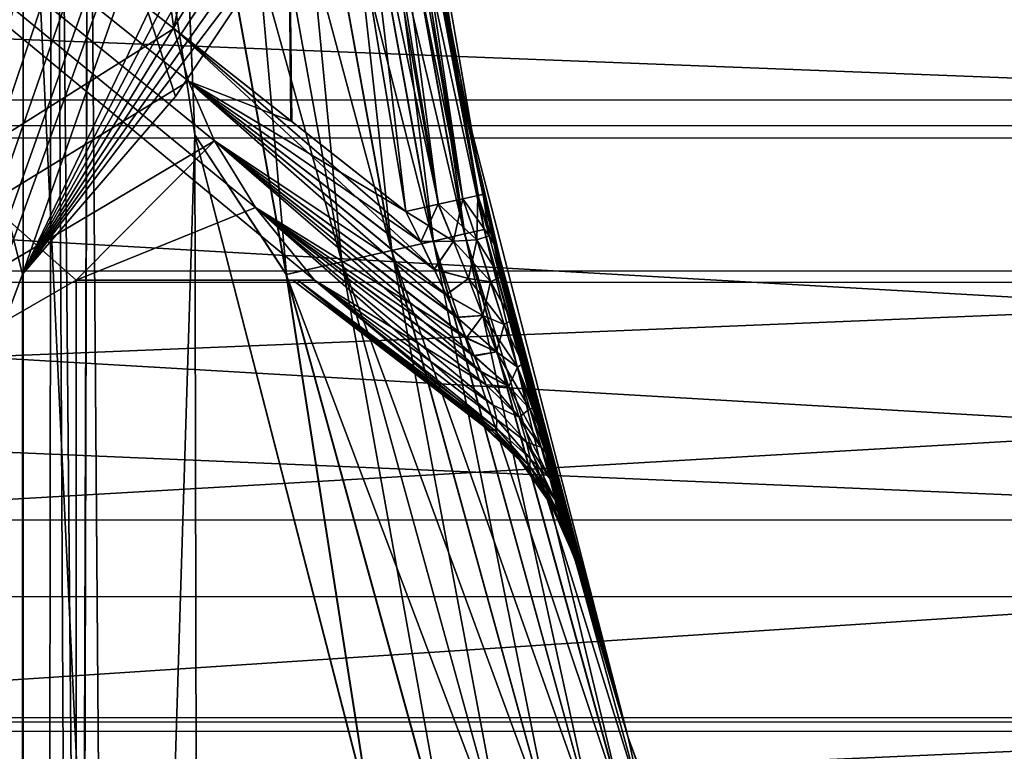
# Model space of a CAD drawing. Header units: metres. Extents: x -206 to 75, y -104 to 104.
# Tile 346 of 656: x -69.61 to -65.96, y 6.73 to 9.45. Entities that reach past the tile are written whole.
import ezdxf

# ---------------------------------------------------------------- set-up
doc = ezdxf.new("R2010")
doc.units = ezdxf.units.M
doc.layers.add('solid_01_1-CONSUMER_THERM_B_125288', color=7, linetype='CONTINUOUS')

msp = doc.modelspace()

# ---------------------------------------------------------------- linework, layer by layer
at = {"layer": 'solid_01_1-CONSUMER_THERM_B_125288'}
for points in [[(-93.358711, -67.339516), (-65.514557, 74.985474), (-65.493088, -75.014526)], [(-93.358711, -67.339516), (-93.257065, -66.795311), (-65.514557, 74.985474)], [(-93.276108, 66.204689), (-65.514557, 74.985474), (-93.257141, -66.241692)], [(-93.257065, -66.795311), (-93.257141, -66.241692), (-65.514557, 74.985474)], [(-71.214859, 44.659821, 1.5), (-65.493088, -75.014526, 1.5), (-65.514557, 74.985474, 1.5)], [(-70.040474, 60.944435, 75.400002), (-70.031715, -60.983482, 75.400002), (-69.593025, -60.512157, 75.400002)], [(-69.601723, 60.473175, 75.400002), (-70.040474, 60.944435, 75.400002), (-69.593025, -60.512157, 75.400002)], [(-69.48819, 14.230494, 75.400002), (-69.601723, 60.473175, 75.400002), (-69.593025, -60.512157, 75.400002)], [(-71.202034, -44.689686, 1.5), (-65.493088, -75.014526, 1.5), (-71.214859, 44.659821, 1.5)], [(-69.500679, 22.046623, 63.5), (-69.48819, 14.230536, 63.5), (-83.899834, -3.02052, 63.5)], [(-69.619766, 21.857037, 63.5), (-69.500679, 22.046623, 63.5), (-83.899834, -3.02052, 63.5)], [(-82.401482, 19.979588, 72.400002), (-68.734924, 8.751263, 72.400002), (-68.516037, 8.480585, 72.400002)], [(-69.400658, 8.480521, 72.400002), (-82.401482, 19.979588, 72.400002), (-68.516037, 8.480585, 72.400002)], [(-82.401482, 19.979588, 72.400002), (-68.886955, 8.998631, 72.400002), (-68.734924, 8.751263, 72.400002)], [(-82.401482, 19.979588, 72.400002), (-68.984512, 9.219924, 72.400002), (-68.886955, 8.998631, 72.400002)], [(-82.401482, 19.979588, 72.400002), (-69.038124, 9.415614, 72.400002), (-68.984512, 9.219924, 72.400002)], [(-82.401482, 19.979588, 72.400002), (-69.375343, 11.812578, 72.400002), (-69.038124, 9.415614, 72.400002)], [(-69.400124, 0.980522, 72.400002), (-82.400124, 0.979588, 72.400002), (-82.401482, 19.979588, 72.400002)], [(-69.400658, 8.480521, 72.400002), (-69.400124, 0.980522, 72.400002), (-82.401482, 19.979588, 72.400002)], [(-68.735718, 19.709875, 66.5), (-82.401482, 19.979588, 66.5), (-82.400124, 0.979588, 66.5)], [(-68.887703, 19.462477, 66.5), (-68.735718, 19.709875, 66.5), (-82.400124, 0.979588, 66.5)], [(-68.985214, 19.241169, 66.5), (-68.887703, 19.462477, 66.5), (-82.400124, 0.979588, 66.5)], [(-69.600121, 0.980507, 66.800003), (-72.400124, 0.980306, 66.800003), (-72.401451, 19.480307, 66.800003)], [(-69.600662, 8.50287, 66.800003), (-69.600121, 0.980507, 66.800003), (-72.401451, 19.480307, 66.800003)], [(-69.032448, 9.162981, 66.800003), (-69.600662, 8.50287, 66.800003), (-72.401451, 19.480307, 66.800003)], [(-69.032448, 9.162981, 66.800003), (-72.401451, 19.480307, 66.800003), (-68.515579, 9.936837, 66.800003)], [(-68.985214, 19.241169, 66.5), (-82.400124, 0.979588, 66.5), (-69.038811, 19.045485, 66.5)], [(-69.038811, 19.045485, 66.5), (-82.400124, 0.979588, 66.5), (-69.375687, 16.648466, 66.5)], [(-67.494095, 16.073551, 72.099998), (-70.31562, 18.894669, 72.099998), (-72.400124, 0.980306, 72.099998)], [(-69.375687, 16.648466, 66.5), (-82.400124, 0.979588, 66.5), (-69.48819, 14.230507, 66.5)], [(-67.369682, 15.921957, 72.099998), (-67.494095, 16.073551, 72.099998), (-72.400124, 0.980306, 72.099998)], [(-67.277313, 15.749141, 72.099998), (-67.369682, 15.921957, 72.099998), (-72.400124, 0.980306, 72.099998)], [(-67.220406, 15.561629, 72.099998), (-67.277313, 15.749141, 72.099998), (-72.400124, 0.980306, 72.099998)], [(-67.201157, 15.366466, 72.099998), (-67.220406, 15.561629, 72.099998), (-72.400124, 0.980306, 72.099998)], [(-67.201157, 15.366466, 72.099998), (-72.400124, 0.980306, 72.099998), (-69.600662, 8.50287, 72.099998)], [(-67.201157, 15.366466, 72.099998), (-69.600662, 8.50287, 72.099998), (-67.201019, 13.503042, 72.099998)], [(-69.48819, 14.230536, 63.5), (-69.399834, -3.019479, 63.5), (-83.899834, -3.02052, 63.5)], [(-69.48819, 14.230507, 66.5), (-82.400124, 0.979588, 66.5), (-69.375343, 11.812573, 66.5)], [(-69.48819, 14.230494, 75.400002), (-69.593025, -60.512157, 75.400002), (-68.822533, -59.482143, 75.400002)], [(-69.48819, 14.230536, 63.5), (-69.355873, 11.612669, 63.5), (-69.399834, -3.019479, 63.5)], [(-69.355873, 11.612631, 75.400002), (-69.48819, 14.230494, 75.400002), (-68.822533, -59.482143, 75.400002)], [(-67.201019, 13.503042, 72.099998), (-69.600662, 8.50287, 72.099998), (-67.390373, 12.734844, 72.099998)], [(-67.390373, 12.734844, 72.099998), (-69.600662, 8.50287, 72.099998), (-67.593361, 12.04576, 72.099998)], [(-67.593361, 12.04576, 72.099998), (-69.600662, 8.50287, 72.099998), (-67.808746, 11.429173, 72.099998)], [(-69.375343, 11.812573, 66.5), (-82.400124, 0.979588, 66.5), (-69.038116, 9.415613, 66.5)], [(-68.62645, 11.439774, 73.107109), (-69.038124, 9.415614, 72.400002), (-69.375343, 11.812578, 72.400002)], [(-69.375343, 11.812573, 66.5), (-69.038116, 9.415613, 66.5), (-68.629524, 11.466808, 65.792976)], [(-68.360977, 11.71353, 74.400002), (-67.980988, 9.222072, 74.400002), (-68.338303, 11.498848, 73.814217)], [(-68.286858, 10.875611, 74.621429), (-67.980988, 9.222072, 74.400002), (-68.360977, 11.71353, 74.400002)], [(-68.151405, 10.142626, 65.085869), (-67.980988, 9.222072, 64.5), (-68.360977, 11.71353, 64.5)], [(-68.287025, 10.875589, 64.277847), (-68.360977, 11.71353, 64.5), (-67.980988, 9.222072, 64.5)], [(-69.355873, 11.612669, 63.5), (-69.399681, -5.119794, 63.5), (-69.399834, -3.019479, 63.5)], [(-69.355873, 11.612669, 63.5), (-68.96064, 9.021419, 63.5), (-69.399681, -5.119794, 63.5)], [(-69.03344, 10.774554, 63.524906), (-68.96064, 9.021419, 63.5), (-69.355873, 11.612669, 63.5)], [(-68.96064, 9.021384, 75.400002), (-69.355873, 11.612631, 75.400002), (-68.822533, -59.482143, 75.400002)], [(-69.032715, 10.774652, 75.374931), (-69.355873, 11.612631, 75.400002), (-68.96064, 9.021384, 75.400002)], [(-68.505821, 11.480427, 73.258644), (-68.055313, 8.763224, 73.258644), (-68.62645, 11.439774, 73.107109)], [(-68.413895, 11.490544, 73.431709), (-67.965034, 8.78332, 73.431709), (-68.505821, 11.480427, 73.258644)], [(-68.505821, 11.480427, 73.258644), (-67.965034, 8.78332, 73.431709), (-68.055313, 8.763224, 73.258644)], [(-68.413895, 11.490544, 73.431709), (-68.35733, 11.496784, 73.619507), (-67.909485, 8.795687, 73.619507)], [(-68.413895, 11.490544, 73.431709), (-67.909485, 8.795687, 73.619507), (-67.965034, 8.78332, 73.431709)], [(-68.35733, 11.496784, 73.619507), (-67.890808, 8.799845, 73.814217), (-67.909485, 8.795687, 73.619507)], [(-68.35733, 11.496784, 73.619507), (-68.151505, 10.14322, 73.814217), (-67.890808, 8.799845, 73.814217)], [(-67.980988, 9.222072, 74.400002), (-68.151505, 10.14322, 73.814217), (-68.338303, 11.498848, 73.814217)], [(-69.038116, 9.415613, 66.5), (-68.600243, 9.070256, 66.137138), (-68.629524, 11.466808, 65.792976)], [(-68.439651, 10.933281, 65.641441), (-68.629524, 11.466808, 65.792976), (-68.176804, 8.736272, 65.792976)], [(-68.600243, 9.070256, 66.137138), (-68.176804, 8.736272, 65.792976), (-68.629524, 11.466808, 65.792976)], [(-67.808746, 11.429173, 72.099998), (-69.600662, 8.50287, 72.099998), (-68.035133, 10.877194, 72.099998)], [(-68.62645, 11.439774, 73.107109), (-68.603691, 9.072961, 72.760033), (-69.038124, 9.415614, 72.400002)], [(-68.62645, 11.439774, 73.107109), (-68.176704, 8.736216, 73.107109), (-68.603691, 9.072961, 72.760033)], [(-68.055313, 8.763224, 73.258644), (-68.176704, 8.736216, 73.107109), (-68.62645, 11.439774, 73.107109)], [(-84.500587, 11.137363, 41.110737), (-46.500584, 11.139189, 41.110737), (-46.500484, 9.055884, 42.33226)], [(-84.500587, 11.137363, 41.110737), (-46.500484, 9.055884, 42.33226), (-84.500488, 9.054059, 42.33226)], [(-84.500458, 8.514395, 47.898346), (-46.500584, 11.095364, 46.791279), (-84.50058, 11.093538, 46.791279)], [(-84.50058, 11.081763, 41.027622), (-84.500481, 9.008845, 42.243069), (-46.500584, 11.083572, 41.02763)], [(-84.500481, 9.008845, 42.243069), (-46.500484, 9.010661, 42.243073), (-46.500584, 11.083572, 41.02763)], [(-84.500458, 8.514395, 47.898346), (-46.500458, 8.51622, 47.898346), (-46.500584, 11.095364, 46.791279)], [(-68.348, 10.945399, 65.468468), (-68.439651, 10.933281, 65.641441), (-68.05674, 8.762901, 65.643494)], [(-68.439651, 10.933281, 65.641441), (-68.176804, 8.736272, 65.792976), (-68.05674, 8.762901, 65.643494)], [(-68.348, 10.945399, 65.468468), (-67.965118, 8.783298, 65.468376), (-68.291489, 10.952871, 65.280289)], [(-68.348, 10.945399, 65.468468), (-68.05674, 8.762901, 65.643494), (-67.965118, 8.783298, 65.468376)], [(-68.291489, 10.952871, 65.280289), (-67.909569, 8.795664, 65.280579), (-68.151405, 10.142626, 65.085869)], [(-68.291489, 10.952871, 65.280289), (-67.965118, 8.783298, 65.468376), (-67.909569, 8.795664, 65.280579)], [(-68.035133, 10.877194, 72.099998), (-69.600662, 8.50287, 72.099998), (-68.271255, 10.382053, 72.099998)], [(-68.478508, 10.84967, 63.876453), (-68.360336, 10.865666, 64.066254), (-67.959091, 8.652431, 64.066139)], [(-68.478043, 10.849732, 75.022964), (-68.074852, 8.626036, 75.022964), (-68.360016, 10.865709, 74.833076)], [(-68.360336, 10.865666, 64.066254), (-68.287025, 10.875589, 64.277847), (-67.88694, 8.668884, 64.277725)], [(-67.959091, 8.652431, 64.066139), (-68.360336, 10.865666, 64.066254), (-67.88694, 8.668884, 64.277725)], [(-68.360016, 10.865709, 74.833076), (-67.958725, 8.652515, 74.833076), (-68.286858, 10.875611, 74.621429)], [(-68.074852, 8.626036, 75.022964), (-67.958725, 8.652515, 74.833076), (-68.360016, 10.865709, 74.833076)], [(-67.88694, 8.668884, 64.277725), (-68.287025, 10.875589, 64.277847), (-67.980988, 9.222072, 64.5)], [(-68.286858, 10.875611, 74.621429), (-67.886757, 8.668927, 74.621429), (-67.980988, 9.222072, 74.400002)], [(-67.958725, 8.652515, 74.833076), (-67.886757, 8.668927, 74.621429), (-68.286858, 10.875611, 74.621429)], [(-68.82373, 10.80294, 63.598804), (-68.635605, 10.828405, 63.717983), (-68.229965, 8.590667, 63.717903)], [(-68.823059, 10.803031, 75.300873), (-68.414307, 8.548633, 75.300873), (-68.635025, 10.828484, 75.181549)], [(-68.635605, 10.828405, 63.717983), (-68.478508, 10.84967, 63.876453), (-68.075386, 8.625916, 63.876354)], [(-68.229965, 8.590667, 63.717903), (-68.635605, 10.828405, 63.717983), (-68.075386, 8.625916, 63.876354)], [(-68.635025, 10.828484, 75.181549), (-68.229301, 8.590818, 75.181549), (-68.478043, 10.849732, 75.022964)], [(-68.414307, 8.548633, 75.300873), (-68.229301, 8.590818, 75.181549), (-68.635025, 10.828484, 75.181549)], [(-68.075386, 8.625916, 63.876354), (-68.478508, 10.84967, 63.876453), (-67.959091, 8.652431, 64.066139)], [(-68.229301, 8.590818, 75.181549), (-68.074852, 8.626036, 75.022964), (-68.478043, 10.849732, 75.022964)], [(-68.41507, 8.548458, 63.598751), (-69.03344, 10.774554, 63.524906), (-68.82373, 10.80294, 63.598804)], [(-68.823059, 10.803031, 75.300873), (-69.032715, 10.774652, 75.374931), (-68.620575, 8.501598, 75.374931)], [(-68.41507, 8.548458, 63.598751), (-68.82373, 10.80294, 63.598804), (-68.229965, 8.590667, 63.717903)], [(-68.823059, 10.803031, 75.300873), (-68.620575, 8.501598, 75.374931), (-68.414307, 8.548633, 75.300873)], [(-69.03344, 10.774554, 63.524906), (-68.621407, 8.50141, 63.524879), (-68.96064, 9.021419, 63.5)], [(-68.41507, 8.548458, 63.598751), (-68.621407, 8.50141, 63.524879), (-69.03344, 10.774554, 63.524906)], [(-68.620575, 8.501598, 75.374931), (-69.032715, 10.774652, 75.374931), (-68.96064, 9.021384, 75.400002)], [(-84.500557, 10.567512, 13.856342), (-46.500488, 9.152098, 12.615666), (-46.500557, 10.569411, 13.856415)], [(-84.500557, 10.567512, 13.856342), (-84.500488, 9.150221, 12.615627), (-46.500488, 9.152098, 12.615666)], [(-68.271255, 10.382053, 72.099998), (-69.600662, 8.50287, 72.099998), (-68.515579, 9.936836, 72.099998)], [(-67.980988, 9.222072, 74.400002), (-67.890808, 8.799845, 73.814217), (-68.151505, 10.14322, 73.814217)], [(-68.151405, 10.142626, 65.085869), (-67.890602, 8.798923, 65.085869), (-67.980988, 9.222072, 64.5)], [(-67.909569, 8.795664, 65.280579), (-67.890602, 8.798923, 65.085869), (-68.151405, 10.142626, 65.085869)], [(-84.500526, 9.956833, 35.717094), (-46.50053, 9.958682, 35.717075), (-46.500458, 8.474464, 36.876675)], [(-84.500458, 8.472613, 36.87669), (-84.500526, 9.956833, 35.717094), (-46.500458, 8.474464, 36.876675)], [(-68.515579, 9.936836, 72.099998), (-69.600662, 8.50287, 72.099998), (-69.032448, 9.162982, 72.099998)], [(-68.515579, 9.936837, 66.800003), (-68.515579, 9.936836, 72.099998), (-69.032448, 9.162982, 72.099998)], [(-69.032448, 9.162981, 66.800003), (-68.515579, 9.936837, 66.800003), (-69.032448, 9.162982, 72.099998)], [(-84.500504, 9.481883, 7.00521), (-46.500507, 9.483744, 7.005229), (-46.500401, 7.305685, 5.989573)], [(-84.500404, 7.303824, 5.989559), (-84.500504, 9.481883, 7.00521), (-46.500401, 7.305685, 5.989573)], [(-68.984497, 9.219931, 66.5), (-69.038116, 9.415613, 66.5), (-82.400124, 0.979588, 66.5)], [(-68.072243, 8.521466, 73.14946), (-68.984512, 9.219924, 72.400002), (-69.038124, 9.415614, 72.400002)], [(-68.176704, 8.736216, 73.107109), (-69.038124, 9.415614, 72.400002), (-68.603691, 9.072961, 72.760033)], [(-68.121979, 8.624099, 73.132759), (-69.038124, 9.415614, 72.400002), (-68.176704, 8.736216, 73.107109)], [(-68.121979, 8.624099, 73.132759), (-68.072243, 8.521466, 73.14946), (-69.038124, 9.415614, 72.400002)], [(-68.984497, 9.219931, 66.5), (-68.600243, 9.070256, 66.137138), (-69.038116, 9.415613, 66.5)], [(-68.984497, 9.219931, 66.5), (-82.400124, 0.979588, 66.5), (-68.886948, 8.998623, 66.5)], [(-67.988174, 8.343493, 73.157639), (-68.886955, 8.998631, 72.400002), (-68.984512, 9.219924, 72.400002)], [(-68.027672, 8.427998, 73.157547), (-67.988174, 8.343493, 73.157639), (-68.984512, 9.219924, 72.400002)], [(-68.072243, 8.521466, 73.14946), (-68.027672, 8.427998, 73.157547), (-68.984512, 9.219924, 72.400002)], [(-68.984497, 9.219931, 66.5), (-68.121674, 8.623315, 65.767151), (-68.176804, 8.736272, 65.792976)], [(-68.984497, 9.219931, 66.5), (-68.176804, 8.736272, 65.792976), (-68.600243, 9.070256, 66.137138)], [(-68.984497, 9.219931, 66.5), (-68.026886, 8.426394, 65.74234), (-68.071655, 8.520199, 65.750389)], [(-68.984497, 9.219931, 66.5), (-68.886948, 8.998623, 66.5), (-68.026886, 8.426394, 65.74234)], [(-68.984497, 9.219931, 66.5), (-68.071655, 8.520199, 65.750389), (-68.121674, 8.623315, 65.767151)], [(-67.980988, 9.222072, 74.400002), (-67.352074, 6.781531, 74.400002), (-67.890808, 8.799845, 73.814217)], [(-67.886757, 8.668927, 74.621429), (-67.352074, 6.781531, 74.400002), (-67.980988, 9.222072, 74.400002)], [(-67.681786, 7.933962, 65.30793), (-67.352074, 6.781531, 64.5), (-67.980988, 9.222072, 64.5)], [(-67.88694, 8.668884, 64.277725), (-67.980988, 9.222072, 64.5), (-67.352074, 6.781531, 64.5)], [(-67.700294, 8.005503, 65.26561), (-67.681786, 7.933962, 65.30793), (-67.980988, 9.222072, 64.5)], [(-67.709213, 8.040262, 65.247292), (-67.700294, 8.005503, 65.26561), (-67.980988, 9.222072, 64.5)], [(-67.739471, 8.159846, 65.194313), (-67.709213, 8.040262, 65.247292), (-67.980988, 9.222072, 64.5)], [(-67.772804, 8.294567, 65.149963), (-67.739471, 8.159846, 65.194313), (-67.980988, 9.222072, 64.5)], [(-67.809326, 8.445986, 65.115715), (-67.772804, 8.294567, 65.149963), (-67.980988, 9.222072, 64.5)], [(-67.848778, 8.614367, 65.093651), (-67.809326, 8.445986, 65.115715), (-67.980988, 9.222072, 64.5)], [(-67.890602, 8.798923, 65.085869), (-67.848778, 8.614367, 65.093651), (-67.980988, 9.222072, 64.5)], [(-84.500488, 9.150221, 12.615627), (-84.500412, 7.588677, 11.562354), (-46.500488, 9.152098, 12.615666)], [(-84.500412, 7.588677, 11.562354), (-46.500416, 7.590542, 11.562378), (-46.500488, 9.152098, 12.615666)], [(-69.032448, 9.162981, 66.800003), (-69.032448, 9.162982, 72.099998), (-69.600662, 8.50287, 72.099998)], [(-69.032448, 9.162981, 66.800003), (-69.600662, 8.50287, 72.099998), (-69.600662, 8.50287, 66.800003)], [(-84.500488, 9.054059, 42.33226), (-46.500484, 9.055884, 42.33226), (-46.500378, 6.840321, 43.293854)], [(-84.500488, 9.054059, 42.33226), (-46.500378, 6.840321, 43.293854), (-84.500381, 6.838496, 43.293854)], [(-84.500481, 9.008845, 42.243069), (-84.500374, 6.804294, 43.199883), (-46.500484, 9.010661, 42.243073)], [(-46.500484, 9.010661, 42.243073), (-84.500374, 6.804294, 43.199883), (-46.500378, 6.806119, 43.199883)], [(-68.886948, 8.998623, 66.5), (-82.400124, 0.979588, 66.5), (-69.400658, 8.480521, 66.5)], [(-68.886948, 8.998623, 66.5), (-69.400658, 8.480521, 66.5), (-68.734924, 8.751244, 66.5)], [(-68.96064, 9.021419, 63.5), (-68.306511, 6.483127, 63.5), (-69.399681, -5.119794, 63.5)], [(-68.621407, 8.50141, 63.524879), (-68.306511, 6.483127, 63.5), (-68.96064, 9.021419, 63.5)], [(-68.306503, 6.483096, 75.400002), (-68.96064, 9.021384, 75.400002), (-68.822533, -59.482143, 75.400002)], [(-68.620575, 8.501598, 75.374931), (-68.96064, 9.021384, 75.400002), (-68.306503, 6.483096, 75.400002)], [(-67.899223, 8.14223, 73.116341), (-68.734924, 8.751263, 72.400002), (-68.886955, 8.998631, 72.400002)], [(-67.923874, 8.200727, 73.136581), (-67.899223, 8.14223, 73.116341), (-68.886955, 8.998631, 72.400002)], [(-67.95356, 8.267802, 73.150497), (-67.923874, 8.200727, 73.136581), (-68.886955, 8.998631, 72.400002)], [(-67.988174, 8.343493, 73.157639), (-67.95356, 8.267802, 73.150497), (-68.886955, 8.998631, 72.400002)], [(-68.886948, 8.998623, 66.5), (-67.952629, 8.265656, 65.749878), (-67.987282, 8.34162, 65.742416)], [(-68.886948, 8.998623, 66.5), (-68.734924, 8.751244, 66.5), (-67.952629, 8.265656, 65.749878)], [(-68.886948, 8.998623, 66.5), (-67.987282, 8.34162, 65.742416), (-68.026886, 8.426394, 65.74234)], [(-67.965118, 8.783298, 65.468376), (-68.05674, 8.762901, 65.643494), (-68.000114, 8.625518, 65.610222)], [(-68.055313, 8.763224, 73.258644), (-67.965034, 8.78332, 73.431709), (-67.913445, 8.63098, 73.46859)], [(-67.913483, 8.630973, 65.431511), (-67.965118, 8.783298, 65.468376), (-68.000114, 8.625518, 65.610222)], [(-67.909569, 8.795664, 65.280579), (-67.965118, 8.783298, 65.468376), (-67.913483, 8.630973, 65.431511)], [(-67.965034, 8.78332, 73.431709), (-67.909485, 8.795687, 73.619507), (-67.868294, 8.646217, 73.654999)], [(-67.913445, 8.63098, 73.46859), (-67.965034, 8.78332, 73.431709), (-67.868294, 8.646217, 73.654999)], [(-67.868294, 8.646152, 65.245087), (-67.909569, 8.795664, 65.280579), (-67.913483, 8.630973, 65.431511)], [(-67.868294, 8.646152, 65.245087), (-67.890602, 8.798923, 65.085869), (-67.909569, 8.795664, 65.280579)], [(-67.84861, 8.613651, 73.806274), (-67.909485, 8.795687, 73.619507), (-67.890808, 8.799845, 73.814217)], [(-67.84861, 8.613651, 73.806274), (-67.868294, 8.646217, 73.654999), (-67.909485, 8.795687, 73.619507)], [(-67.352074, 6.781531, 74.400002), (-67.84861, 8.613651, 73.806274), (-67.890808, 8.799845, 73.814217)], [(-67.868294, 8.646152, 65.245087), (-67.848778, 8.614367, 65.093651), (-67.890602, 8.798923, 65.085869)], [(-68.734924, 8.751244, 66.5), (-69.400658, 8.480521, 66.5), (-68.516037, 8.480585, 66.5)], [(-67.839806, 7.963648, 72.950447), (-68.516037, 8.480585, 72.400002), (-68.734924, 8.751263, 72.400002)], [(-67.85247, 8.015975, 73.02874), (-67.839806, 7.963648, 72.950447), (-68.734924, 8.751263, 72.400002)], [(-67.879425, 8.092356, 73.090927), (-67.85247, 8.015975, 73.02874), (-68.734924, 8.751263, 72.400002)], [(-67.899223, 8.14223, 73.116341), (-67.879425, 8.092356, 73.090927), (-68.734924, 8.751263, 72.400002)], [(-68.734924, 8.751244, 66.5), (-68.516037, 8.480585, 66.5), (-67.878998, 8.091651, 65.809235)], [(-68.734924, 8.751244, 66.5), (-67.878998, 8.091651, 65.809235), (-67.898529, 8.140567, 65.784363)], [(-68.734924, 8.751244, 66.5), (-67.898529, 8.140567, 65.784363), (-67.923004, 8.19854, 65.764153)], [(-68.734924, 8.751244, 66.5), (-67.923004, 8.19854, 65.764153), (-67.952629, 8.265656, 65.749878)], [(-68.121674, 8.623315, 65.767151), (-68.05674, 8.762901, 65.643494), (-68.176804, 8.736272, 65.792976)], [(-68.000092, 8.625525, 73.28981), (-68.176704, 8.736216, 73.107109), (-68.055313, 8.763224, 73.258644)], [(-68.121674, 8.623315, 65.767151), (-68.000114, 8.625518, 65.610222), (-68.05674, 8.762901, 65.643494)], [(-68.000092, 8.625525, 73.28981), (-68.055313, 8.763224, 73.258644), (-67.913445, 8.63098, 73.46859)], [(-68.000092, 8.625525, 73.28981), (-68.121979, 8.624099, 73.132759), (-68.176704, 8.736216, 73.107109)], [(-67.959091, 8.652431, 64.066139), (-67.88694, 8.668884, 64.277725), (-67.290909, 6.506856, 64.277603)], [(-67.958725, 8.652515, 74.833076), (-67.360909, 6.484136, 74.833076), (-67.886757, 8.668927, 74.621429)], [(-67.290909, 6.506856, 64.277603), (-67.88694, 8.668884, 64.277725), (-67.352074, 6.781531, 64.5)], [(-67.886757, 8.668927, 74.621429), (-67.290695, 6.506924, 74.621429), (-67.352074, 6.781531, 74.400002)], [(-67.360909, 6.484136, 74.833076), (-67.290695, 6.506924, 74.621429), (-67.886757, 8.668927, 74.621429)], [(-68.075386, 8.625916, 63.876354), (-67.959091, 8.652431, 64.066139), (-67.36132, 6.484002, 64.066025)], [(-68.074852, 8.626036, 75.022964), (-67.474197, 6.447366, 75.022964), (-67.958725, 8.652515, 74.833076)], [(-67.913483, 8.630973, 65.431511), (-68.000114, 8.625518, 65.610222), (-67.944611, 8.487388, 65.589066)], [(-68.000092, 8.625525, 73.28981), (-67.913445, 8.63098, 73.46859), (-67.862206, 8.47512, 73.491371)], [(-67.36132, 6.484002, 64.066025), (-67.959091, 8.652431, 64.066139), (-67.290909, 6.506856, 64.277603)], [(-67.474197, 6.447366, 75.022964), (-67.360909, 6.484136, 74.833076), (-67.958725, 8.652515, 74.833076)], [(-67.862244, 8.475132, 65.408737), (-67.913483, 8.630973, 65.431511), (-67.944611, 8.487388, 65.589066)], [(-67.826729, 8.491727, 65.221977), (-67.868294, 8.646152, 65.245087), (-67.913483, 8.630973, 65.431511)], [(-67.826729, 8.491727, 65.221977), (-67.913483, 8.630973, 65.431511), (-67.862244, 8.475132, 65.408737)], [(-67.913445, 8.63098, 73.46859), (-67.868294, 8.646217, 73.654999), (-67.826752, 8.491841, 73.678101)], [(-67.862206, 8.47512, 73.491371), (-67.913445, 8.63098, 73.46859), (-67.826752, 8.491841, 73.678101)], [(-67.84861, 8.613651, 73.806274), (-67.826752, 8.491841, 73.678101), (-67.868294, 8.646217, 73.654999)], [(-67.826729, 8.491727, 65.221977), (-67.848778, 8.614367, 65.093651), (-67.868294, 8.646152, 65.245087)], [(-68.41507, 8.548458, 63.598751), (-68.229965, 8.590667, 63.717903), (-67.62561, 6.398222, 63.717827)], [(-68.414307, 8.548633, 75.300873), (-67.805359, 6.339883, 75.300873), (-68.229301, 8.590818, 75.181549)], [(-68.229965, 8.590667, 63.717903), (-68.075386, 8.625916, 63.876354), (-67.474792, 6.447174, 63.876255)], [(-67.62561, 6.398222, 63.717827), (-68.229965, 8.590667, 63.717903), (-67.474792, 6.447174, 63.876255)], [(-68.229301, 8.590818, 75.181549), (-67.62487, 6.398463, 75.181549), (-68.074852, 8.626036, 75.022964)], [(-67.805359, 6.339883, 75.300873), (-67.62487, 6.398463, 75.181549), (-68.229301, 8.590818, 75.181549)], [(-68.000092, 8.625525, 73.28981), (-68.072243, 8.521466, 73.14946), (-68.121979, 8.624099, 73.132759)], [(-68.121674, 8.623315, 65.767151), (-68.071655, 8.520199, 65.750389), (-68.000114, 8.625518, 65.610222)], [(-67.474792, 6.447174, 63.876255), (-68.075386, 8.625916, 63.876354), (-67.36132, 6.484002, 64.066025)], [(-67.62487, 6.398463, 75.181549), (-67.474197, 6.447366, 75.022964), (-68.074852, 8.626036, 75.022964)], [(-67.944588, 8.487383, 73.310974), (-68.072243, 8.521466, 73.14946), (-68.000092, 8.625525, 73.28981)], [(-68.071655, 8.520199, 65.750389), (-67.944611, 8.487388, 65.589066), (-68.000114, 8.625518, 65.610222)], [(-67.944588, 8.487383, 73.310974), (-68.000092, 8.625525, 73.28981), (-67.862206, 8.47512, 73.491371)], [(-67.826729, 8.491727, 65.221977), (-67.809326, 8.445986, 65.115715), (-67.848778, 8.614367, 65.093651)], [(-67.84861, 8.613651, 73.806274), (-67.809052, 8.444832, 73.784081), (-67.826752, 8.491841, 73.678101)], [(-67.352074, 6.781531, 74.400002), (-67.809052, 8.444832, 73.784081), (-67.84861, 8.613651, 73.806274)], [(-67.806213, 6.339606, 63.598698), (-68.621407, 8.50141, 63.524879), (-68.41507, 8.548458, 63.598751)], [(-68.414307, 8.548633, 75.300873), (-68.620575, 8.501598, 75.374931), (-68.006592, 6.27457, 75.374931)], [(-67.806213, 6.339606, 63.598698), (-68.41507, 8.548458, 63.598751), (-67.62561, 6.398222, 63.717827)], [(-68.414307, 8.548633, 75.300873), (-68.006592, 6.27457, 75.374931), (-67.805359, 6.339883, 75.300873)], [(-67.944588, 8.487383, 73.310974), (-68.027672, 8.427998, 73.157547), (-68.072243, 8.521466, 73.14946)], [(-68.071655, 8.520199, 65.750389), (-68.026886, 8.426394, 65.74234), (-67.944611, 8.487388, 65.589066)], [(-84.500336, 6.018784, 48.645473), (-46.500458, 8.51622, 47.898346), (-84.500458, 8.514395, 47.898346)], [(-84.500336, 6.018784, 48.645473), (-46.50034, 6.020599, 48.645477), (-46.500458, 8.51622, 47.898346)], [(-69.600662, 8.50287, 72.099998), (-72.400124, 0.980306, 72.099998), (-69.600121, 0.980507, 72.099998)], [(-69.600662, 8.50287, 66.800003), (-69.600121, 0.980507, 72.099998), (-69.600121, 0.980507, 66.800003)], [(-69.600662, 8.50287, 72.099998), (-69.600121, 0.980507, 72.099998), (-69.600662, 8.50287, 66.800003)], [(-68.578072, 8.48058, 72.176559), (-69.400658, 8.480521, 72.400002), (-68.516037, 8.480585, 72.400002)], [(-68.578079, 8.48058, 66.723434), (-68.516037, 8.480585, 66.5), (-69.400658, 8.480521, 66.5)], [(-68.578079, 8.48058, 66.723434), (-69.400658, 8.480521, 66.5), (-69.400658, 8.480521, 72.400002)], [(-68.596298, 8.480579, 71.989388), (-69.400658, 8.480521, 72.400002), (-68.578072, 8.48058, 72.176559)], [(-68.596298, 8.480579, 66.910606), (-68.578079, 8.48058, 66.723434), (-69.400658, 8.480521, 72.400002)], [(-68.596298, 8.480579, 66.910606), (-69.400658, 8.480521, 72.400002), (-68.596298, 8.480579, 71.989388)], [(-68.621407, 8.50141, 63.524879), (-68.007515, 6.274271, 63.524849), (-68.306511, 6.483127, 63.5)], [(-67.806213, 6.339606, 63.598698), (-68.007515, 6.274271, 63.524849), (-68.621407, 8.50141, 63.524879)], [(-68.006592, 6.27457, 75.374931), (-68.620575, 8.501598, 75.374931), (-68.306503, 6.483096, 75.400002)], [(-68.24456, 8.210956, 72.278366), (-68.596298, 8.480579, 71.989388), (-68.578072, 8.48058, 72.176559)], [(-67.859123, 7.923315, 66.181473), (-68.578079, 8.48058, 66.723434), (-68.596298, 8.480579, 66.910606)], [(-67.89682, 7.944389, 66.340424), (-68.596298, 8.480579, 71.989388), (-68.24456, 8.210956, 72.278366)], [(-67.89682, 7.944389, 66.340424), (-68.596298, 8.480579, 66.910606), (-68.596298, 8.480579, 71.989388)], [(-67.89682, 7.944389, 66.340424), (-68.243912, 8.210459, 66.621071), (-68.596298, 8.480579, 66.910606)], [(-67.875656, 7.930157, 66.257591), (-68.596298, 8.480579, 66.910606), (-68.243912, 8.210459, 66.621071)], [(-67.859123, 7.923315, 66.181473), (-68.596298, 8.480579, 66.910606), (-67.875656, 7.930157, 66.257591)], [(-67.840813, 7.931125, 66.051628), (-68.516037, 8.480585, 66.5), (-68.578079, 8.48058, 66.723434)], [(-67.847572, 7.923811, 66.112801), (-68.578079, 8.48058, 66.723434), (-67.859123, 7.923315, 66.181473)], [(-67.840813, 7.931125, 66.051628), (-68.578079, 8.48058, 66.723434), (-67.847572, 7.923811, 66.112801)], [(-67.847488, 7.92363, 72.786652), (-68.578072, 8.48058, 72.176559), (-68.516037, 8.480585, 72.400002)], [(-67.89682, 7.944389, 72.55957), (-68.24456, 8.210956, 72.278366), (-68.578072, 8.48058, 72.176559)], [(-67.875168, 7.92961, 72.639809), (-67.89682, 7.944389, 72.55957), (-68.578072, 8.48058, 72.176559)], [(-67.858734, 7.92275, 72.716629), (-67.875168, 7.92961, 72.639809), (-68.578072, 8.48058, 72.176559)], [(-67.847488, 7.92363, 72.786652), (-67.858734, 7.92275, 72.716629), (-68.578072, 8.48058, 72.176559)], [(-67.840958, 7.931366, 72.848732), (-67.847488, 7.92363, 72.786652), (-68.516037, 8.480585, 72.400002)], [(-67.839806, 7.963648, 72.950447), (-67.840958, 7.931366, 72.848732), (-68.516037, 8.480585, 72.400002)], [(-67.839828, 7.963573, 65.949806), (-68.516037, 8.480585, 66.5), (-67.840813, 7.931125, 66.051628)], [(-67.852539, 8.016414, 65.870651), (-68.516037, 8.480585, 66.5), (-67.839828, 7.963573, 65.949806)], [(-67.878998, 8.091651, 65.809235), (-68.516037, 8.480585, 66.5), (-67.852539, 8.016414, 65.870651)], [(-67.890953, 8.349668, 73.31694), (-68.027672, 8.427998, 73.157547), (-67.944588, 8.487383, 73.310974)], [(-68.026886, 8.426394, 65.74234), (-67.890976, 8.349675, 65.583099), (-67.944611, 8.487388, 65.589066)], [(-67.862244, 8.475132, 65.408737), (-67.944611, 8.487388, 65.589066), (-67.890976, 8.349675, 65.583099)], [(-67.944588, 8.487383, 73.310974), (-67.862206, 8.47512, 73.491371), (-67.811699, 8.316576, 73.496056)], [(-67.890953, 8.349668, 73.31694), (-67.944588, 8.487383, 73.310974), (-67.811699, 8.316576, 73.496056)], [(-67.784798, 8.332632, 65.214493), (-67.826729, 8.491727, 65.221977), (-67.862244, 8.475132, 65.408737)], [(-67.862206, 8.47512, 73.491371), (-67.826752, 8.491841, 73.678101), (-67.784843, 8.332822, 73.685577)], [(-67.809052, 8.444832, 73.784081), (-67.784843, 8.332822, 73.685577), (-67.826752, 8.491841, 73.678101)], [(-67.784798, 8.332632, 65.214493), (-67.809326, 8.445986, 65.115715), (-67.826729, 8.491727, 65.221977)], [(-84.500458, 8.472613, 36.87669), (-46.500458, 8.474464, 36.876675), (-46.500381, 6.856574, 37.841152)], [(-84.500381, 6.854722, 37.841164), (-84.500458, 8.472613, 36.87669), (-46.500381, 6.856574, 37.841152)], [(-82.400124, 0.979588, 66.5), (-69.400124, 0.980522, 66.5), (-69.400658, 8.480521, 66.5)], [(-69.400124, 0.980522, 66.5), (-69.400124, 0.980522, 72.400002), (-69.400658, 8.480521, 72.400002)], [(-69.400658, 8.480521, 66.5), (-69.400124, 0.980522, 66.5), (-69.400658, 8.480521, 72.400002)], [(-67.811729, 8.316601, 65.404037), (-67.862244, 8.475132, 65.408737), (-67.890976, 8.349675, 65.583099)], [(-67.784798, 8.332632, 65.214493), (-67.862244, 8.475132, 65.408737), (-67.811729, 8.316601, 65.404037)], [(-67.811699, 8.316576, 73.496056), (-67.862206, 8.47512, 73.491371), (-67.784843, 8.332822, 73.685577)], [(-67.784798, 8.332632, 65.214493), (-67.772804, 8.294567, 65.149963), (-67.809326, 8.445986, 65.115715)], [(-67.809052, 8.444832, 73.784081), (-67.772537, 8.293465, 73.749741), (-67.784843, 8.332822, 73.685577)], [(-67.352074, 6.781531, 74.400002), (-67.772537, 8.293465, 73.749741), (-67.809052, 8.444832, 73.784081)], [(-67.890953, 8.349668, 73.31694), (-67.988174, 8.343493, 73.157639), (-68.027672, 8.427998, 73.157547)], [(-68.026886, 8.426394, 65.74234), (-67.987282, 8.34162, 65.742416), (-67.890976, 8.349675, 65.583099)], [(-67.840355, 8.214616, 73.303673), (-67.988174, 8.343493, 73.157639), (-67.890953, 8.349668, 73.31694)], [(-67.840355, 8.214616, 73.303673), (-67.95356, 8.267802, 73.150497), (-67.988174, 8.343493, 73.157639)], [(-67.987282, 8.34162, 65.742416), (-67.952629, 8.265656, 65.749878), (-67.890976, 8.349675, 65.583099)], [(-67.952629, 8.265656, 65.749878), (-67.84037, 8.214623, 65.596352), (-67.890976, 8.349675, 65.583099)], [(-67.811729, 8.316601, 65.404037), (-67.890976, 8.349675, 65.583099), (-67.84037, 8.214623, 65.596352)], [(-67.890953, 8.349668, 73.31694), (-67.811699, 8.316576, 73.496056), (-67.762611, 8.157492, 73.477257)], [(-67.840355, 8.214616, 73.303673), (-67.890953, 8.349668, 73.31694), (-67.762611, 8.157492, 73.477257)], [(-67.762642, 8.157518, 65.422821), (-67.811729, 8.316601, 65.404037), (-67.84037, 8.214623, 65.596352)], [(-67.742592, 8.169909, 65.226967), (-67.784798, 8.332632, 65.214493), (-67.811729, 8.316601, 65.404037)], [(-67.742592, 8.169909, 65.226967), (-67.811729, 8.316601, 65.404037), (-67.762642, 8.157518, 65.422821)], [(-67.811699, 8.316576, 73.496056), (-67.784843, 8.332822, 73.685577), (-67.742653, 8.170163, 73.673141)], [(-67.762611, 8.157492, 73.477257), (-67.811699, 8.316576, 73.496056), (-67.742653, 8.170163, 73.673141)], [(-67.772537, 8.293465, 73.749741), (-67.742653, 8.170163, 73.673141), (-67.784843, 8.332822, 73.685577)], [(-67.742592, 8.169909, 65.226967), (-67.772804, 8.294567, 65.149963), (-67.784798, 8.332632, 65.214493)], [(-67.840355, 8.214616, 73.303673), (-67.923874, 8.200727, 73.136581), (-67.95356, 8.267802, 73.150497)], [(-67.952629, 8.265656, 65.749878), (-67.923004, 8.19854, 65.764153), (-67.84037, 8.214623, 65.596352)], [(-67.742592, 8.169909, 65.226967), (-67.739471, 8.159846, 65.194313), (-67.772804, 8.294567, 65.149963)], [(-67.772537, 8.293465, 73.749741), (-67.739212, 8.158826, 73.705292), (-67.742653, 8.170163, 73.673141)], [(-67.352074, 6.781531, 74.400002), (-67.739212, 8.158826, 73.705292), (-67.772537, 8.293465, 73.749741)], [(-67.89682, 7.944389, 66.340424), (-68.24456, 8.210956, 72.278366), (-67.89682, 7.944389, 72.55957)], [(-67.875656, 7.930157, 66.257591), (-68.243912, 8.210459, 66.621071), (-67.89682, 7.944389, 66.340424)], [(-67.794632, 8.086329, 73.266365), (-67.923874, 8.200727, 73.136581), (-67.840355, 8.214616, 73.303673)], [(-67.794632, 8.086329, 73.266365), (-67.899223, 8.14223, 73.116341), (-67.923874, 8.200727, 73.136581)], [(-67.923004, 8.19854, 65.764153), (-67.794655, 8.086342, 65.633667), (-67.84037, 8.214623, 65.596352)], [(-67.923004, 8.19854, 65.764153), (-67.898529, 8.140567, 65.784363), (-67.794655, 8.086342, 65.633667)], [(-67.762642, 8.157518, 65.422821), (-67.84037, 8.214623, 65.596352), (-67.794655, 8.086342, 65.633667)], [(-67.840355, 8.214616, 73.303673), (-67.762611, 8.157492, 73.477257), (-67.716293, 8.002564, 73.428413)], [(-67.794632, 8.086329, 73.266365), (-67.840355, 8.214616, 73.303673), (-67.716293, 8.002564, 73.428413)], [(-67.716316, 8.002599, 65.471657), (-67.762642, 8.157518, 65.422821), (-67.794655, 8.086342, 65.633667)], [(-67.742592, 8.169909, 65.226967), (-67.762642, 8.157518, 65.422821), (-67.700294, 8.005503, 65.26561)], [(-67.716316, 8.002599, 65.471657), (-67.700294, 8.005503, 65.26561), (-67.762642, 8.157518, 65.422821)], [(-67.762611, 8.157492, 73.477257), (-67.742653, 8.170163, 73.673141), (-67.700378, 8.005816, 73.634567)], [(-67.681557, 7.933075, 73.591507), (-67.762611, 8.157492, 73.477257), (-67.700378, 8.005816, 73.634567)], [(-67.681557, 7.933075, 73.591507), (-67.716293, 8.002564, 73.428413), (-67.762611, 8.157492, 73.477257)], [(-67.708961, 8.039281, 73.652206), (-67.700378, 8.005816, 73.634567), (-67.742653, 8.170163, 73.673141)], [(-67.739212, 8.158826, 73.705292), (-67.708961, 8.039281, 73.652206), (-67.742653, 8.170163, 73.673141)], [(-67.742592, 8.169909, 65.226967), (-67.700294, 8.005503, 65.26561), (-67.709213, 8.040262, 65.247292)], [(-67.742592, 8.169909, 65.226967), (-67.709213, 8.040262, 65.247292), (-67.739471, 8.159846, 65.194313)], [(-67.352074, 6.781531, 74.400002), (-67.708961, 8.039281, 73.652206), (-67.739212, 8.158826, 73.705292)], [(-67.756523, 7.971608, 73.200562), (-67.879425, 8.092356, 73.090927), (-67.899223, 8.14223, 73.116341)], [(-67.756523, 7.971608, 73.200562), (-67.899223, 8.14223, 73.116341), (-67.794632, 8.086329, 73.266365)], [(-67.898529, 8.140567, 65.784363), (-67.878998, 8.091651, 65.809235), (-67.794655, 8.086342, 65.633667)], [(-67.756523, 7.971608, 73.200562), (-67.85247, 8.015975, 73.02874), (-67.879425, 8.092356, 73.090927)], [(-67.878998, 8.091651, 65.809235), (-67.756546, 7.971629, 65.699463), (-67.794655, 8.086342, 65.633667)], [(-67.878998, 8.091651, 65.809235), (-67.852539, 8.016414, 65.870651), (-67.756546, 7.971629, 65.699463)], [(-67.716316, 8.002599, 65.471657), (-67.794655, 8.086342, 65.633667), (-67.756546, 7.971629, 65.699463)], [(-67.794632, 8.086329, 73.266365), (-67.716293, 8.002564, 73.428413), (-67.675125, 7.860555, 73.343513)], [(-67.756523, 7.971608, 73.200562), (-67.794632, 8.086329, 73.266365), (-67.675125, 7.860555, 73.343513)], [(-67.852539, 8.016414, 65.870651), (-67.729385, 7.879486, 65.795006), (-67.756546, 7.971629, 65.699463)], [(-67.852539, 8.016414, 65.870651), (-67.839828, 7.963573, 65.949806), (-67.729385, 7.879486, 65.795006)], [(-67.729362, 7.879463, 73.105011), (-67.839806, 7.963648, 72.950447), (-67.85247, 8.015975, 73.02874)], [(-67.729362, 7.879463, 73.105011), (-67.85247, 8.015975, 73.02874), (-67.756523, 7.971608, 73.200562)], [(-67.716316, 8.002599, 65.471657), (-67.681786, 7.933962, 65.30793), (-67.700294, 8.005503, 65.26561)], [(-67.352074, 6.781531, 74.400002), (-67.700378, 8.005816, 73.634567), (-67.708961, 8.039281, 73.652206)], [(-67.352074, 6.781531, 74.400002), (-67.681557, 7.933075, 73.591507), (-67.700378, 8.005816, 73.634567)], [(-67.675148, 7.860603, 65.556541), (-67.716316, 8.002599, 65.471657), (-67.756546, 7.971629, 65.699463)], [(-67.675148, 7.860603, 65.556541), (-67.756546, 7.971629, 65.699463), (-67.729385, 7.879486, 65.795006)], [(-67.756523, 7.971608, 73.200562), (-67.675125, 7.860555, 73.343513), (-67.642624, 7.744048, 73.221252)], [(-67.729362, 7.879463, 73.105011), (-67.756523, 7.971608, 73.200562), (-67.642624, 7.744048, 73.221252)], [(-67.716316, 8.002599, 65.471657), (-67.657043, 7.839683, 65.375473), (-67.681786, 7.933962, 65.30793)], [(-67.675148, 7.860603, 65.556541), (-67.657043, 7.839683, 65.375473), (-67.716316, 8.002599, 65.471657)], [(-67.65686, 7.838987, 73.523972), (-67.675125, 7.860555, 73.343513), (-67.716293, 8.002564, 73.428413)], [(-67.681557, 7.933075, 73.591507), (-67.65686, 7.838987, 73.523972), (-67.716293, 8.002564, 73.428413)], [(-67.755318, 7.812319, 72.559578), (-67.89682, 7.944389, 72.55957), (-67.875168, 7.92961, 72.639809)], [(-67.755318, 7.812319, 72.559578), (-67.89682, 7.944389, 66.340424), (-67.89682, 7.944389, 72.55957)], [(-67.755318, 7.812319, 72.559578), (-67.755341, 7.812347, 66.340424), (-67.89682, 7.944389, 66.340424)], [(-67.730858, 7.789055, 66.195923), (-67.89682, 7.944389, 66.340424), (-67.755341, 7.812347, 66.340424)], [(-67.875656, 7.930157, 66.257591), (-67.89682, 7.944389, 66.340424), (-67.730858, 7.789055, 66.195923)], [(-67.715904, 7.817732, 72.984291), (-67.840958, 7.931366, 72.848732), (-67.839806, 7.963648, 72.950447)], [(-67.839828, 7.963573, 65.949806), (-67.840813, 7.931125, 66.051628), (-67.715927, 7.817763, 65.915718)], [(-67.839828, 7.963573, 65.949806), (-67.715927, 7.817763, 65.915718), (-67.729385, 7.879486, 65.795006)], [(-67.715904, 7.817732, 72.984291), (-67.839806, 7.963648, 72.950447), (-67.729362, 7.879463, 73.105011)], [(-67.681786, 7.933962, 65.30793), (-67.657043, 7.839683, 65.375473), (-67.352074, 6.781531, 64.5)], [(-67.352074, 6.781531, 74.400002), (-67.65686, 7.838987, 73.523972), (-67.681557, 7.933075, 73.591507)], [(-67.859123, 7.923315, 66.181473), (-67.875656, 7.930157, 66.257591), (-67.730858, 7.789055, 66.195923)], [(-67.730835, 7.789029, 72.704063), (-67.875168, 7.92961, 72.639809), (-67.858734, 7.92275, 72.716629)], [(-67.730835, 7.789029, 72.704063), (-67.755318, 7.812319, 72.559578), (-67.875168, 7.92961, 72.639809)], [(-67.847572, 7.923811, 66.112801), (-67.859123, 7.923315, 66.181473), (-67.716896, 7.788803, 66.052391)], [(-67.859123, 7.923315, 66.181473), (-67.730858, 7.789055, 66.195923), (-67.716896, 7.788803, 66.052391)], [(-67.730835, 7.789029, 72.704063), (-67.858734, 7.92275, 72.716629), (-67.847488, 7.92363, 72.786652)], [(-67.840813, 7.931125, 66.051628), (-67.847572, 7.923811, 66.112801), (-67.716896, 7.788803, 66.052391)], [(-67.716873, 7.788769, 72.84761), (-67.847488, 7.92363, 72.786652), (-67.840958, 7.931366, 72.848732)], [(-67.730835, 7.789029, 72.704063), (-67.847488, 7.92363, 72.786652), (-67.716873, 7.788769, 72.84761)], [(-67.716873, 7.788769, 72.84761), (-67.840958, 7.931366, 72.848732), (-67.715904, 7.817732, 72.984291)], [(-67.840813, 7.931125, 66.051628), (-67.716896, 7.788803, 66.052391), (-67.715927, 7.817763, 65.915718)], [(-67.642647, 7.744097, 65.67878), (-67.729385, 7.879486, 65.795006), (-67.715927, 7.817763, 65.915718)], [(-67.642647, 7.744097, 65.67878), (-67.675148, 7.860603, 65.556541), (-67.729385, 7.879486, 65.795006)], [(-67.729362, 7.879463, 73.105011), (-67.642624, 7.744048, 73.221252), (-67.622299, 7.66468, 73.068939)], [(-67.715904, 7.817732, 72.984291), (-67.729362, 7.879463, 73.105011), (-67.622299, 7.66468, 73.068939)], [(-67.675148, 7.860603, 65.556541), (-67.634865, 7.756399, 65.449455), (-67.657043, 7.839683, 65.375473)], [(-67.642647, 7.744097, 65.67878), (-67.634865, 7.756399, 65.449455), (-67.675148, 7.860603, 65.556541)], [(-67.614967, 7.682667, 73.369698), (-67.642624, 7.744048, 73.221252), (-67.675125, 7.860555, 73.343513)], [(-67.634727, 7.7559, 73.450043), (-67.614967, 7.682667, 73.369698), (-67.675125, 7.860555, 73.343513)], [(-67.65686, 7.838987, 73.523972), (-67.634727, 7.7559, 73.450043), (-67.675125, 7.860555, 73.343513)], [(-67.657043, 7.839683, 65.375473), (-67.634865, 7.756399, 65.449455), (-67.352074, 6.781531, 64.5)], [(-67.352074, 6.781531, 74.400002), (-67.634727, 7.7559, 73.450043), (-67.65686, 7.838987, 73.523972)], [(-67.742378, 7.797359, 72.559578), (-67.742378, 7.797359, 66.340424), (-67.755341, 7.812347, 66.340424)], [(-67.622292, 7.624906, 66.171982), (-67.755341, 7.812347, 66.340424), (-67.742378, 7.797359, 66.340424)], [(-67.755318, 7.812319, 72.559578), (-67.742378, 7.797359, 72.559578), (-67.755341, 7.812347, 66.340424)], [(-67.622292, 7.624906, 66.171982), (-67.730858, 7.789055, 66.195923), (-67.755341, 7.812347, 66.340424)], [(-67.730835, 7.789029, 72.704063), (-67.742378, 7.797359, 72.559578), (-67.755318, 7.812319, 72.559578)], [(-67.639603, 7.651491, 72.559578), (-67.639626, 7.651531, 66.340424), (-67.742378, 7.797359, 66.340424)], [(-67.622292, 7.624906, 66.171982), (-67.742378, 7.797359, 66.340424), (-67.639626, 7.651531, 66.340424)], [(-67.742378, 7.797359, 72.559578), (-67.639603, 7.651491, 72.559578), (-67.742378, 7.797359, 66.340424)], [(-67.730835, 7.789029, 72.704063), (-67.639603, 7.651491, 72.559578), (-67.742378, 7.797359, 72.559578)], [(-67.615807, 7.626536, 65.999718), (-67.716896, 7.788803, 66.052391), (-67.730858, 7.789055, 66.195923)], [(-67.622292, 7.624906, 66.171982), (-67.615807, 7.626536, 65.999718), (-67.730858, 7.789055, 66.195923)], [(-67.730835, 7.789029, 72.704063), (-67.622261, 7.624865, 72.728004), (-67.639603, 7.651491, 72.559578)], [(-67.730835, 7.789029, 72.704063), (-67.716873, 7.788769, 72.84761), (-67.622261, 7.624865, 72.728004)], [(-67.622322, 7.664739, 65.831078), (-67.715927, 7.817763, 65.915718), (-67.716896, 7.788803, 66.052391)], [(-67.615807, 7.626536, 65.999718), (-67.622322, 7.664739, 65.831078), (-67.716896, 7.788803, 66.052391)], [(-67.716873, 7.788769, 72.84761), (-67.715904, 7.817732, 72.984291), (-67.615776, 7.62648, 72.900276)], [(-67.716873, 7.788769, 72.84761), (-67.615776, 7.62648, 72.900276), (-67.622261, 7.624865, 72.728004)], [(-67.622322, 7.664739, 65.831078), (-67.642647, 7.744097, 65.67878), (-67.715927, 7.817763, 65.915718)], [(-67.715904, 7.817732, 72.984291), (-67.622299, 7.66468, 73.068939), (-67.615776, 7.62648, 72.900276)], [(-67.642647, 7.744097, 65.67878), (-67.615074, 7.683051, 65.529839), (-67.634865, 7.756399, 65.449455)], [(-67.634865, 7.756399, 65.449455), (-67.615074, 7.683051, 65.529839), (-67.352074, 6.781531, 64.5)], [(-67.352074, 6.781531, 74.400002), (-67.614967, 7.682667, 73.369698), (-67.634727, 7.7559, 73.450043)], [(-67.642647, 7.744097, 65.67878), (-67.597534, 7.618795, 65.617012), (-67.615074, 7.683051, 65.529839)], [(-67.622322, 7.664739, 65.831078), (-67.597534, 7.618795, 65.617012), (-67.642647, 7.744097, 65.67878)], [(-67.582146, 7.562937, 73.187904), (-67.622299, 7.66468, 73.068939), (-67.642624, 7.744048, 73.221252)], [(-67.597458, 7.618491, 73.282539), (-67.582146, 7.562937, 73.187904), (-67.642624, 7.744048, 73.221252)], [(-67.614967, 7.682667, 73.369698), (-67.597458, 7.618491, 73.282539), (-67.642624, 7.744048, 73.221252)], [(-67.615074, 7.683051, 65.529839), (-67.597534, 7.618795, 65.617012), (-67.352074, 6.781531, 64.5)], [(-67.352074, 6.781531, 74.400002), (-67.597458, 7.618491, 73.282539), (-67.614967, 7.682667, 73.369698)], [(-67.622627, 7.620928, 72.559578), (-67.622627, 7.620927, 66.340424), (-67.639626, 7.651531, 66.340424)], [(-67.550888, 7.449934, 66.220757), (-67.639626, 7.651531, 66.340424), (-67.622627, 7.620927, 66.340424)], [(-67.639603, 7.651491, 72.559578), (-67.622627, 7.620928, 72.559578), (-67.639626, 7.651531, 66.340424)], [(-67.550888, 7.449934, 66.220757), (-67.622292, 7.624906, 66.171982), (-67.639626, 7.651531, 66.340424)], [(-67.622261, 7.624865, 72.728004), (-67.622627, 7.620928, 72.559578), (-67.639603, 7.651491, 72.559578)], [(-67.622322, 7.664739, 65.831078), (-67.569107, 7.515999, 65.814812), (-67.582207, 7.563151, 65.711685)], [(-67.615807, 7.626536, 65.999718), (-67.569107, 7.515999, 65.814812), (-67.622322, 7.664739, 65.831078)], [(-67.622322, 7.664739, 65.831078), (-67.582207, 7.563151, 65.711685), (-67.597534, 7.618795, 65.617012)], [(-67.558319, 7.47746, 72.971939), (-67.615776, 7.62648, 72.900276), (-67.622299, 7.66468, 73.068939)], [(-67.569069, 7.515869, 73.084839), (-67.558319, 7.47746, 72.971939), (-67.622299, 7.66468, 73.068939)], [(-67.582146, 7.562937, 73.187904), (-67.569069, 7.515869, 73.084839), (-67.622299, 7.66468, 73.068939)], [(-67.622261, 7.624865, 72.728004), (-67.557884, 7.471055, 72.559578), (-67.622627, 7.620928, 72.559578)], [(-67.622627, 7.620928, 72.559578), (-67.557884, 7.471055, 72.559578), (-67.622627, 7.620927, 66.340424)], [(-67.557884, 7.471055, 72.559578), (-67.557899, 7.471105, 66.340424), (-67.622627, 7.620927, 66.340424)], [(-67.550888, 7.449934, 66.220757), (-67.622627, 7.620927, 66.340424), (-67.557899, 7.471105, 66.340424)], [(-67.622292, 7.624906, 66.171982), (-67.550148, 7.448393, 66.0522), (-67.615807, 7.626536, 65.999718)], [(-67.622292, 7.624906, 66.171982), (-67.548058, 7.440997, 66.095726), (-67.550148, 7.448393, 66.0522)], [(-67.550888, 7.449934, 66.220757), (-67.548058, 7.440997, 66.095726), (-67.622292, 7.624906, 66.171982)], [(-67.548042, 7.440947, 72.803963), (-67.622261, 7.624865, 72.728004), (-67.615776, 7.62648, 72.900276)], [(-67.550873, 7.449895, 72.679077), (-67.557884, 7.471055, 72.559578), (-67.622261, 7.624865, 72.728004)], [(-67.548042, 7.440947, 72.803963), (-67.550873, 7.449895, 72.679077), (-67.622261, 7.624865, 72.728004)], [(-67.615807, 7.626536, 65.999718), (-67.550148, 7.448393, 66.0522), (-67.558342, 7.477535, 65.927795)], [(-67.615807, 7.626536, 65.999718), (-67.558342, 7.477535, 65.927795), (-67.569107, 7.515999, 65.814812)], [(-67.550133, 7.448351, 72.847595), (-67.548042, 7.440947, 72.803963), (-67.615776, 7.62648, 72.900276)], [(-67.558319, 7.47746, 72.971939), (-67.550133, 7.448351, 72.847595), (-67.615776, 7.62648, 72.900276)], [(-67.597534, 7.618795, 65.617012), (-67.582207, 7.563151, 65.711685), (-67.352074, 6.781531, 64.5)], [(-67.352074, 6.781531, 74.400002), (-67.582146, 7.562937, 73.187904), (-67.597458, 7.618491, 73.282539)], [(-84.500412, 7.588677, 11.562354), (-84.500336, 5.90729, 10.713), (-46.500416, 7.590542, 11.562378)], [(-84.500336, 5.90729, 10.713), (-46.500336, 5.909141, 10.713012), (-46.500416, 7.590542, 11.562378)], [(-67.582207, 7.563151, 65.711685), (-67.569107, 7.515999, 65.814812), (-67.352074, 6.781531, 64.5)], [(-67.352074, 6.781531, 74.400002), (-67.569069, 7.515869, 73.084839), (-67.582146, 7.562937, 73.187904)], [(-67.569107, 7.515999, 65.814812), (-67.558342, 7.477535, 65.927795), (-67.352074, 6.781531, 64.5)], [(-67.352074, 6.781531, 74.400002), (-67.558319, 7.47746, 72.971939), (-67.569069, 7.515869, 73.084839)], [(-67.558342, 7.477535, 65.927795), (-67.550148, 7.448393, 66.0522), (-67.352074, 6.781531, 64.5)], [(-67.352074, 6.781531, 74.400002), (-67.550133, 7.448351, 72.847595), (-67.558319, 7.47746, 72.971939)], [(-67.542999, 7.423112, 72.559578), (-67.542999, 7.423112, 66.340424), (-67.557899, 7.471105, 66.340424)], [(-67.544884, 7.429754, 66.189415), (-67.557899, 7.471105, 66.340424), (-67.542999, 7.423112, 66.340424)], [(-67.557884, 7.471055, 72.559578), (-67.542999, 7.423112, 72.559578), (-67.557899, 7.471105, 66.340424)], [(-67.550888, 7.449934, 66.220757), (-67.557899, 7.471105, 66.340424), (-67.544884, 7.429754, 66.189415)], [(-67.550873, 7.449895, 72.679077), (-67.542999, 7.423112, 72.559578), (-67.557884, 7.471055, 72.559578)], [(-67.550888, 7.449934, 66.220757), (-67.544884, 7.429754, 66.189415), (-67.548058, 7.440997, 66.095726)], [(-67.544884, 7.429746, 72.710472), (-67.542999, 7.423112, 72.559578), (-67.550873, 7.449895, 72.679077)], [(-67.544884, 7.429746, 72.710472), (-67.550873, 7.449895, 72.679077), (-67.548042, 7.440947, 72.803963)], [(-67.550148, 7.448393, 66.0522), (-67.544884, 7.429754, 66.189415), (-67.352074, 6.781531, 64.5)], [(-67.550148, 7.448393, 66.0522), (-67.548058, 7.440997, 66.095726), (-67.544884, 7.429754, 66.189415)], [(-67.352074, 6.781531, 74.400002), (-67.548042, 7.440947, 72.803963), (-67.550133, 7.448351, 72.847595)], [(-67.352074, 6.781531, 74.400002), (-67.544884, 7.429746, 72.710472), (-67.548042, 7.440947, 72.803963)], [(-67.544884, 7.429754, 66.189415), (-67.542999, 7.423112, 66.340424), (-67.352074, 6.781531, 74.400002)], [(-67.544884, 7.429754, 66.189415), (-67.352074, 6.781531, 74.400002), (-67.352074, 6.781531, 64.5)], [(-67.352074, 6.781531, 74.400002), (-67.542999, 7.423112, 72.559578), (-67.544884, 7.429746, 72.710472)], [(-67.352074, 6.781531, 74.400002), (-67.542999, 7.423112, 66.340424), (-67.542999, 7.423112, 72.559578)], [(-84.500404, 7.303824, 5.989559), (-46.500401, 7.305685, 5.989573), (-46.50029, 5.021231, 5.243927)], [(-84.50029, 5.019364, 5.243917), (-84.500404, 7.303824, 5.989559), (-46.50029, 5.021231, 5.243927)], [(-84.500381, 6.854722, 37.841164), (-46.500381, 6.856574, 37.841152), (-46.500298, 5.13022, 38.59539)], [(-84.500381, 6.854722, 37.841164), (-46.500298, 5.13022, 38.59539), (-84.500298, 5.128395, 38.59539)], [(-84.500381, 6.838496, 43.293854), (-46.500378, 6.840321, 43.293854), (-46.500328, 5.796086, 43.637184)], [(-84.500381, 6.838496, 43.293854), (-46.500328, 5.796086, 43.637184), (-84.500328, 5.794259, 43.637184)], [(-46.500298, 5.13022, 38.59539), (-46.500378, 6.806119, 43.199883), (-84.500374, 6.804294, 43.199883)], [(-46.500298, 5.13022, 38.59539), (-84.500374, 6.804294, 43.199883), (-84.500298, 5.128395, 38.59539)], [(-67.352074, 6.781531, 64.5), (-67.352074, 6.781531, 74.400002), (-66.480644, 4.416713, 74.400002)], [(-66.503471, 4.406967, 74.621429), (-66.480644, 4.416713, 74.400002), (-67.352074, 6.781531, 74.400002)], [(-66.480644, 4.416713, 64.5), (-67.352074, 6.781531, 64.5), (-66.480644, 4.416713, 74.400002)], [(-67.290695, 6.506924, 74.621429), (-66.503471, 4.406967, 74.621429), (-67.352074, 6.781531, 74.400002)], [(-67.290909, 6.506856, 64.277603), (-67.352074, 6.781531, 64.5), (-66.480644, 4.416713, 64.5)]]:
    msp.add_3dface(points, dxfattribs=at)

doc.saveas('drawing.dxf')
